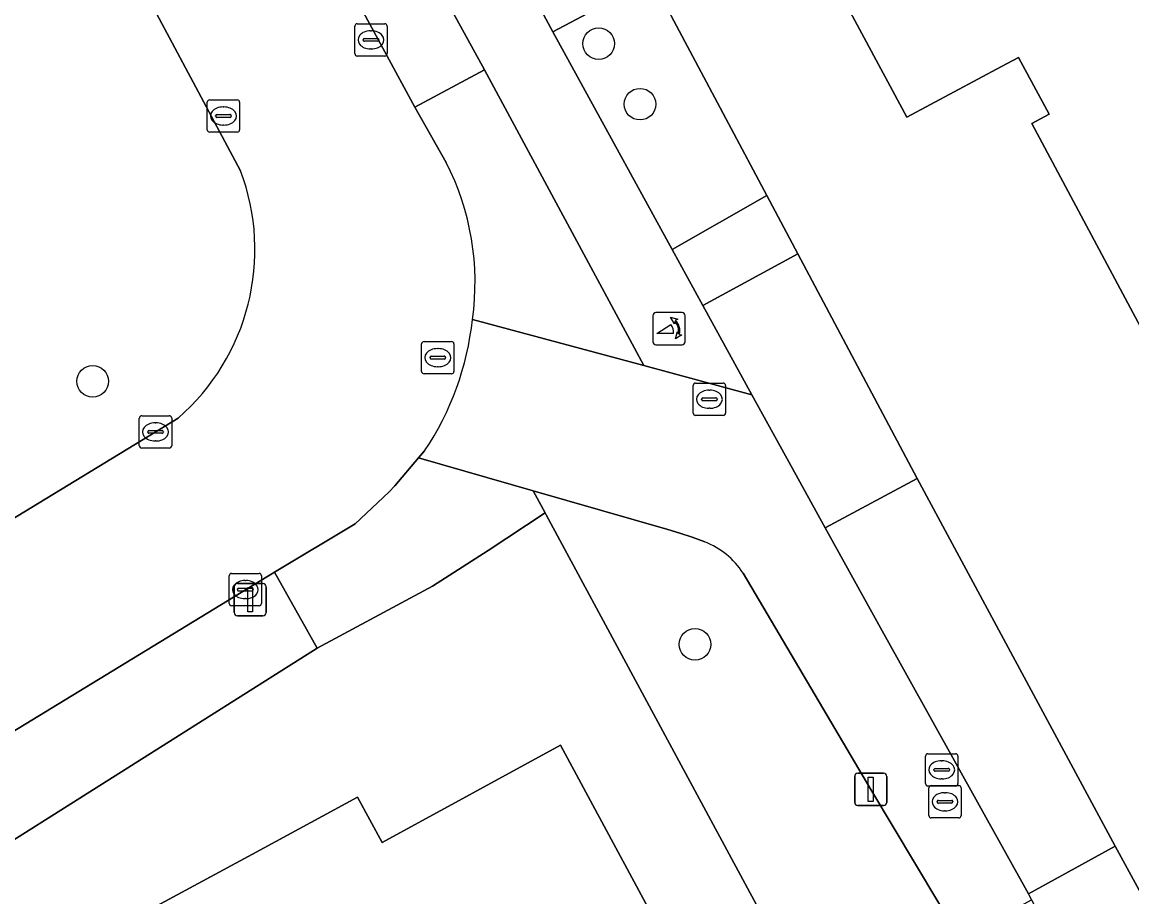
# Model space of a CAD drawing. Extents: x 157320 to 158835, y 386650 to 388491.
# Drawn here: x 157976.21 to 158010.55, y 387154.14 to 387181.2 of the extents above; entities that cross this region are included whole.
import ezdxf

# ---------------------------------------------------------------- set-up
doc = ezdxf.new("R2010")
doc.units = 0
for name, color, linetype in [('IMGEO_Boom', 7, 'Continuous'), ('IMGEO_Brandkraan', 7, 'Continuous'), ('IMGEO_Erf', 7, 'Continuous'), ('IMGEO_Fietspad_open', 7, 'Continuous'), ('IMGEO_Groenvoorziening', 7, 'Continuous'), ('IMGEO_Hek', 7, 'Continuous'), ('IMGEO_Kolk', 7, 'Continuous'), ('IMGEO_Lichtmast', 7, 'Continuous'), ('IMGEO_Pand', 7, 'Continuous'), ('IMGEO_Poller', 7, 'Continuous'), ('IMGEO_Rijbaan_lokaal_gesloten', 7, 'Continuous'), ('IMGEO_Rioolput', 7, 'Continuous'), ('IMGEO_Voetpad_open', 7, 'Continuous')]:
    doc.layers.add(name, color=color, linetype=linetype)

msp = doc.modelspace()

# ---------------------------------------------------------------- linework, layer by layer
at = {"layer": 'IMGEO_Boom'}
for centre in [(157994.048, 387180.534), (157995.329, 387178.661), (157978.388, 387170.089), (157997.033, 387161.951)]:
    msp.add_circle(centre, 0.489, dxfattribs=at)
at = {"layer": 'IMGEO_Brandkraan'}
for p, q in [((158004.165, 387157.642), (158004.165, 387158.494)), ((158004.24, 387158.568), (158005.092, 387158.568)), ((158004.653, 387158.348), (158004.678, 387158.348)), ((158005.166, 387158.494), (158005.166, 387157.642)), ((158004.424, 387158.062), (158004.424, 387158.074)), ((158004.862, 387158.025), (158004.464, 387158.025)), ((158004.467, 387158.111), (158004.865, 387158.111)), ((158004.908, 387158.074), (158004.908, 387158.062)), ((158004.676, 387157.788), (158004.651, 387157.788)), ((158005.092, 387157.568), (158004.24, 387157.568))]:
    msp.add_line(p, q, dxfattribs=at)
for points in [[(158004.165, 387157.642), (158004.165, 387158.494)], [(158004.24, 387158.568), (158005.092, 387158.568)], [(158005.166, 387158.494), (158005.166, 387157.642)], [(158005.092, 387157.568), (158004.24, 387157.568)]]:
    msp.add_lwpolyline(points, dxfattribs=at)
for centre, radius, start, end in [((158004.242, 387158.492), 0.0765, 91.552, 178.448), ((158004.242, 387158.492), 0.0765, 91.552, 178.448), ((158005.09, 387158.492), 0.0765, 1.552, 88.448), ((158005.09, 387158.492), 0.0765, 1.552, 88.448), ((158004.464, 387158.071), 0.0403, 85.8775, 175.7526), ((158004.461, 387158.061), 0.0366, 178.938, 274.7102), ((158004.865, 387158.068), 0.043, 264.8664, 352.4533), ((158004.869, 387158.073), 0.0386, 1.7309, 96.639), ((158004.242, 387157.644), 0.0765, 181.552, 268.448), ((158004.242, 387157.644), 0.0765, 181.552, 268.448), ((158005.09, 387157.644), 0.0765, 271.552, 358.448), ((158005.09, 387157.644), 0.0765, 271.552, 358.448)]:
    msp.add_arc(centre, radius, start, end, dxfattribs=at)
for centre, major_axis, ratio, start_param, end_param in [((158004.652, 387158.068), (-0.387, 0.002), 0.722429, 4.712389, 7.853982), ((158004.677, 387158.068), (-0.39, 0.002), 0.717154, 1.570796, 4.712389)]:
    msp.add_ellipse(centre, major_axis=major_axis, ratio=ratio, start_param=start_param, end_param=end_param, dxfattribs=at)
at = {"layer": 'IMGEO_Erf'}
msp.add_lwpolyline([(158028.006, 387234.948), (158028.008, 387234.755), (158011.314, 387224.652), (158010.391, 387224.068), (158008.21, 387222.708), (158003.847, 387219.918), (158001.936, 387218.855), (158000, 387217.682), (157991.613, 387212.573), (157983.543, 387207.885), (157983.105, 387207.103), (157982.905, 387206.23), (157989.606, 387193.874), (157990.07, 387193.018), (157992.639, 387188.28), (157993.823, 387186.097), (157995.692, 387182.525), (157999.25, 387175.832), (158000.209, 387174.027), (158003.903, 387167.079), (158010.031, 387155.712), (158017.427, 387142.155), (158094.77, 387183.795)], dxfattribs=at)
for points in [[(158017.875, 387174.549), (158015.644, 387173.356), (158011.234, 387170.998), (158007.457, 387178.064), (158007.986, 387178.348), (158007.043, 387180.107), (158006.513, 387179.823), (158003.586, 387178.257), (158000, 387184.94), (157999.786, 387185.339), (158000, 387185.454), (158004.194, 387187.699), (158010.667, 387191.165), (158014.459, 387184.075), (158013.154, 387183.377)], [(158005.32, 387135.557), (158008.036, 387137.014), (158005.286, 387142.131), (158000, 387151.922), (157992.422, 387165.958), (157992.39, 387166.018), (157990.625, 387164.858), (157988.91, 387163.755), (157985.338, 387161.837), (157973.838, 387154.575), (157967.33, 387150.625), (157959.141, 387145.752), (157958.281, 387145.24), (157956.354, 387144.093), (157955.455, 387143.546), (157941.324, 387134.929), (157937.956, 387132.865), (157936.463, 387131.909), (157955.738, 387108.956), (157972.924, 387118.184), (158001.378, 387133.434), (157999.44, 387137.032), (158003.382, 387139.155)], [(157978.938, 387153.084), (157983.337, 387155.463), (157986.585, 387157.22), (157987.354, 387155.823), (157992.873, 387158.835), (158000, 387145.609), (158002.982, 387140.075), (158000, 387138.469), (157997.171, 387136.945), (157993.75, 387143.296), (157986.356, 387139.313), (157984.289, 387143.15)]]:
    msp.add_lwpolyline(points, close=True, dxfattribs=at)
at = {"layer": 'IMGEO_Fietspad_open'}
for points in [[(157998.792, 387169.668), (157995.448, 387170.582), (157990.143, 387172)], [(157998.516, 387164.156), (158002.467, 387157.463), (158005.234, 387152.84), (158007.445, 387154.051), (158007.349, 387154.231), (158002.825, 387162.365), (158001.061, 387165.559), (158000, 387167.481), (157998.792, 387169.668)], [(157988.663, 387167.936), (157988.477, 387167.719), (157992.021, 387166.702), (157996.19, 387165.506), (157996.566, 387165.393), (157996.939, 387165.271), (157997.335, 387165.118)]]:
    msp.add_lwpolyline(points, dxfattribs=at)
for centre, radius, start, end in [((157981.138, 387172.978), 9.058, 326.1767, 353.8027), ((157996.408, 387162.774), 2.521, 33.2485, 68.4215)]:
    msp.add_arc(centre, radius, start, end, dxfattribs=at)
at = {"layer": 'IMGEO_Groenvoorziening'}
for points in [[(157982.966, 387176.6), (157972.637, 387195.924)], [(157990.143, 387172), (157995.448, 387170.582), (157990.516, 387179.724), (157988.362, 387178.565), (157989.331, 387176.86)], [(157939.994, 387143.967), (157981.034, 387168.951)], [(157997.335, 387165.118), (157996.939, 387165.271), (157996.566, 387165.393), (157996.19, 387165.506), (157992.021, 387166.702), (157992.39, 387166.018), (157992.422, 387165.958), (158000, 387151.922), (158005.286, 387142.131), (158008.036, 387137.014), (158012.462, 387139.437), (158005.234, 387152.84), (158002.467, 387157.463), (157998.516, 387164.156)]]:
    msp.add_lwpolyline(points, dxfattribs=at)
for points in [[(157995.692, 387182.525), (157992.636, 387180.894), (157996.325, 387174.167), (157999.25, 387175.832)], [(158000.209, 387174.027), (157997.277, 387172.43), (157998.792, 387169.668), (158000, 387167.481), (158001.061, 387165.559), (158003.903, 387167.079)], [(157984.014, 387164.181), (157972.324, 387157.058), (157973.838, 387154.575), (157985.338, 387161.837)], [(158007.349, 387154.231), (158007.445, 387154.051), (158014.699, 387140.662), (158017.427, 387142.155), (158010.031, 387155.712)]]:
    msp.add_lwpolyline(points, close=True, dxfattribs=at)
for centre, radius, start, end in [((157976.528, 387174.158), 6.885, 310.8728, 20.7764), ((157982.094, 387173.153), 8.131, 351.8476, 27.1229), ((157996.408, 387162.774), 2.521, 33.2485, 68.4215)]:
    msp.add_arc(centre, radius, start, end, dxfattribs=at)
at = {"layer": 'IMGEO_Hek'}
msp.add_lwpolyline([(157992.39, 387166.018), (157992.422, 387165.958), (158000, 387151.922)], dxfattribs=at)
at = {"layer": 'IMGEO_Kolk'}
for p, q in [((157986.503, 387180.224), (157986.503, 387181.076)), ((157986.578, 387181.15), (157987.43, 387181.15)), ((157987.504, 387181.076), (157987.504, 387180.224)), ((157986.762, 387180.644), (157986.762, 387180.656)), ((157986.805, 387180.693), (157987.203, 387180.693)), ((157986.991, 387180.93), (157987.016, 387180.93)), ((157987.246, 387180.656), (157987.246, 387180.644)), ((157987.2, 387180.607), (157986.802, 387180.607)), ((157987.014, 387180.37), (157986.989, 387180.37)), ((157987.43, 387180.15), (157986.578, 387180.15)), ((157981.938, 387177.869), (157981.938, 387178.721)), ((157982.013, 387178.795), (157982.865, 387178.795)), ((157982.939, 387178.721), (157982.939, 387177.869)), ((157982.197, 387178.289), (157982.197, 387178.301)), ((157982.635, 387178.252), (157982.237, 387178.252)), ((157982.24, 387178.338), (157982.638, 387178.338)), ((157982.426, 387178.575), (157982.451, 387178.575)), ((157982.681, 387178.301), (157982.681, 387178.289)), ((157982.449, 387178.015), (157982.424, 387178.015)), ((157982.865, 387177.795), (157982.013, 387177.795)), ((157979.91, 387169.022), (157980.762, 387169.022)), ((157979.835, 387168.096), (157979.835, 387168.948)), ((157980.323, 387168.802), (157980.348, 387168.802)), ((157980.836, 387168.948), (157980.836, 387168.096)), ((157980.094, 387168.516), (157980.094, 387168.528)), ((157980.532, 387168.479), (157980.134, 387168.479)), ((157980.137, 387168.565), (157980.535, 387168.565)), ((157980.578, 387168.528), (157980.578, 387168.516)), ((157980.762, 387168.022), (157979.91, 387168.022)), ((157980.346, 387168.242), (157980.321, 387168.242)), ((157982.615, 387163.218), (157982.615, 387164.07)), ((157982.69, 387164.144), (157983.542, 387164.144)), ((157983.103, 387163.924), (157983.128, 387163.924)), ((157983.616, 387164.07), (157983.616, 387163.218)), ((157982.874, 387163.638), (157982.874, 387163.65)), ((157983.312, 387163.601), (157982.914, 387163.601)), ((157982.917, 387163.687), (157983.315, 387163.687)), ((157983.358, 387163.65), (157983.358, 387163.638)), ((157983.542, 387163.144), (157982.69, 387163.144)), ((157983.126, 387163.364), (157983.101, 387163.364))]:
    msp.add_line(p, q, dxfattribs=at)
for points in [[(157986.503, 387180.224), (157986.503, 387181.076)], [(157986.578, 387181.15), (157987.43, 387181.15)], [(157987.504, 387181.076), (157987.504, 387180.224)], [(157987.43, 387180.15), (157986.578, 387180.15)], [(157981.938, 387177.869), (157981.938, 387178.721)], [(157982.013, 387178.795), (157982.865, 387178.795)], [(157982.939, 387178.721), (157982.939, 387177.869)], [(157982.865, 387177.795), (157982.013, 387177.795)], [(157979.91, 387169.022), (157980.762, 387169.022)], [(157979.835, 387168.096), (157979.835, 387168.948)], [(157980.836, 387168.948), (157980.836, 387168.096)], [(157980.762, 387168.022), (157979.91, 387168.022)], [(157982.615, 387163.218), (157982.615, 387164.07)], [(157982.69, 387164.144), (157983.542, 387164.144)], [(157983.616, 387164.07), (157983.616, 387163.218)], [(157983.542, 387163.144), (157982.69, 387163.144)]]:
    msp.add_lwpolyline(points, dxfattribs=at)
for centre, radius, start, end in [((157986.58, 387181.074), 0.0765, 91.552, 178.448), ((157986.58, 387181.074), 0.0765, 91.552, 178.448), ((157987.428, 387181.074), 0.0765, 1.552, 88.448), ((157987.428, 387181.074), 0.0765, 1.552, 88.448), ((157986.802, 387180.653), 0.0403, 85.8775, 175.7526), ((157987.207, 387180.655), 0.0386, 1.7309, 96.639), ((157986.799, 387180.643), 0.0366, 178.938, 274.7102), ((157987.203, 387180.65), 0.043, 264.8664, 352.4533), ((157986.58, 387180.226), 0.0765, 181.552, 268.448), ((157986.58, 387180.226), 0.0765, 181.552, 268.448), ((157987.428, 387180.226), 0.0765, 271.552, 358.448), ((157987.428, 387180.226), 0.0765, 271.552, 358.448), ((157982.015, 387178.719), 0.0765, 91.552, 178.448), ((157982.015, 387178.719), 0.0765, 91.552, 178.448), ((157982.863, 387178.719), 0.0765, 1.552, 88.448), ((157982.863, 387178.719), 0.0765, 1.552, 88.448), ((157982.237, 387178.298), 0.0403, 85.8775, 175.7526), ((157982.234, 387178.288), 0.0366, 178.938, 274.7102), ((157982.638, 387178.295), 0.043, 264.8664, 352.4533), ((157982.642, 387178.3), 0.0386, 1.7309, 96.639), ((157982.015, 387177.871), 0.0765, 181.552, 268.448), ((157982.015, 387177.871), 0.0765, 181.552, 268.448), ((157982.863, 387177.871), 0.0765, 271.552, 358.448), ((157982.863, 387177.871), 0.0765, 271.552, 358.448), ((157979.912, 387168.946), 0.0765, 91.552, 178.448), ((157979.912, 387168.946), 0.0765, 91.552, 178.448), ((157980.76, 387168.946), 0.0765, 1.552, 88.448), ((157980.76, 387168.946), 0.0765, 1.552, 88.448), ((157980.134, 387168.525), 0.0403, 85.8775, 175.7526), ((157980.131, 387168.515), 0.0366, 178.938, 274.7102), ((157980.535, 387168.522), 0.043, 264.8664, 352.4533), ((157980.539, 387168.527), 0.0386, 1.7309, 96.639), ((157979.912, 387168.098), 0.0765, 181.552, 268.448), ((157979.912, 387168.098), 0.0765, 181.552, 268.448), ((157980.76, 387168.098), 0.0765, 271.552, 358.448), ((157980.76, 387168.098), 0.0765, 271.552, 358.448), ((157982.692, 387164.068), 0.0765, 91.552, 178.448), ((157982.692, 387164.068), 0.0765, 91.552, 178.448), ((157983.54, 387164.068), 0.0765, 1.552, 88.448), ((157983.54, 387164.068), 0.0765, 1.552, 88.448), ((157982.914, 387163.647), 0.0403, 85.8775, 175.7526), ((157982.911, 387163.637), 0.0366, 178.938, 274.7102), ((157983.315, 387163.644), 0.043, 264.8664, 352.4533), ((157983.319, 387163.649), 0.0386, 1.7309, 96.639), ((157982.692, 387163.22), 0.0765, 181.552, 268.448), ((157982.692, 387163.22), 0.0765, 181.552, 268.448), ((157983.54, 387163.22), 0.0765, 271.552, 358.448), ((157983.54, 387163.22), 0.0765, 271.552, 358.448)]:
    msp.add_arc(centre, radius, start, end, dxfattribs=at)
for centre, major_axis, ratio, start_param, end_param in [((157986.99, 387180.65), (-0.387, 0.002), 0.722429, 4.712389, 7.853982), ((157987.015, 387180.65), (-0.39, 0.002), 0.717154, 1.570796, 4.712389), ((157982.425, 387178.295), (-0.387, 0.002), 0.722429, 4.712389, 7.853982), ((157982.45, 387178.295), (-0.39, 0.002), 0.717154, 1.570796, 4.712389), ((157980.322, 387168.522), (-0.387, 0.002), 0.722429, 4.712389, 7.853982), ((157980.347, 387168.522), (-0.39, 0.002), 0.717154, 1.570796, 4.712389), ((157983.102, 387163.644), (-0.387, 0.002), 0.722429, 4.712389, 7.853982), ((157983.127, 387163.644), (-0.39, 0.002), 0.717154, 1.570796, 4.712389)]:
    msp.add_ellipse(centre, major_axis=major_axis, ratio=ratio, start_param=start_param, end_param=end_param, dxfattribs=at)
at = {"layer": 'IMGEO_Lichtmast'}
for p, q in [((157982.869, 387163.834), (157983.659, 387163.834)), ((157983.659, 387163.834), (157982.869, 387163.834)), ((157982.769, 387162.934), (157982.769, 387163.734)), ((157982.769, 387163.734), (157982.769, 387162.934)), ((157983.759, 387163.734), (157983.759, 387162.934)), ((157983.759, 387162.934), (157983.759, 387163.734)), ((157983.659, 387162.834), (157982.869, 387162.834)), ((157982.869, 387162.834), (157983.659, 387162.834)), ((158001.972, 387157.063), (158001.972, 387157.863)), ((158001.972, 387157.863), (158001.972, 387157.063)), ((158002.072, 387157.963), (158002.862, 387157.963)), ((158002.862, 387157.963), (158002.072, 387157.963)), ((158002.962, 387157.863), (158002.962, 387157.063)), ((158002.962, 387157.063), (158002.962, 387157.863)), ((158002.862, 387156.963), (158002.072, 387156.963)), ((158002.072, 387156.963), (158002.862, 387156.963))]:
    msp.add_line(p, q, dxfattribs=at)
for points in [[(157983.189, 387163.709), (157983.339, 387163.709), (157983.339, 387162.959), (157983.189, 387162.959), (157983.189, 387163.709)], [(158002.392, 387157.838), (158002.542, 387157.838), (158002.542, 387157.088), (158002.392, 387157.088), (158002.392, 387157.838)]]:
    msp.add_lwpolyline(points, dxfattribs=at)
for centre, start, end in [((157982.869, 387163.734), 90, 180), ((157982.869, 387163.734), 90, 180), ((157983.659, 387163.734), 0, 90), ((157983.659, 387163.734), 360, 90), ((157982.869, 387162.934), 180, 270), ((157982.869, 387162.934), 180, 270), ((157983.659, 387162.934), 270, 0), ((157983.659, 387162.934), 270, 0), ((158002.072, 387157.863), 90, 180), ((158002.072, 387157.863), 90, 180), ((158002.862, 387157.863), 0, 90), ((158002.862, 387157.863), 360, 90), ((158002.072, 387157.063), 180, 270), ((158002.072, 387157.063), 180, 270), ((158002.862, 387157.063), 270, 0), ((158002.862, 387157.063), 270, 0)]:
    msp.add_arc(centre, 0.1, start, end, dxfattribs=at)
at = {"layer": 'IMGEO_Pand'}
for points in [[(158015.644, 387173.356), (158017.875, 387174.549), (158013.154, 387183.377), (158014.459, 387184.075), (158010.667, 387191.165), (158004.194, 387187.699), (158000, 387185.454), (157999.786, 387185.339), (158000, 387184.94), (158003.586, 387178.257), (158006.513, 387179.823), (158007.043, 387180.107), (158007.986, 387178.348), (158007.457, 387178.064), (158011.234, 387170.998)], [(157992.873, 387158.835), (157987.354, 387155.823), (157986.585, 387157.22), (157983.337, 387155.463), (157978.938, 387153.084), (157984.289, 387143.15), (157986.356, 387139.313), (157993.75, 387143.296), (157997.171, 387136.945), (158000, 387138.469), (158002.982, 387140.075), (158000, 387145.609)]]:
    msp.add_lwpolyline(points, close=True, dxfattribs=at)
at = {"layer": 'IMGEO_Poller'}
for p, q in [((157995.727, 387172.118), (157995.727, 387171.311)), ((157995.727, 387172.118), (157995.727, 387171.311)), ((157996.629, 387172.213), (157995.821, 387172.213)), ((157996.629, 387172.213), (157995.821, 387172.213)), ((157996.723, 387171.311), (157996.723, 387172.118)), ((157996.723, 387171.311), (157996.723, 387172.118)), ((157995.821, 387171.216), (157996.629, 387171.216)), ((157995.821, 387171.216), (157996.629, 387171.216))]:
    msp.add_line(p, q, dxfattribs=at)
for points in [[(157996.406, 387171.942), (157996.394, 387171.869), (157996.269, 387172.074)], [(157996.269, 387172.074), (157996.5, 387172.008), (157996.429, 387171.976)], [(157996.362, 387171.569), (157995.849, 387171.569), (157996.279, 387171.844)], [(157996.422, 387171.397), (157996.488, 387171.628), (157996.518, 387171.56)], [(157996.554, 387171.533), (157996.626, 387171.522), (157996.422, 387171.397)]]:
    msp.add_lwpolyline(points, dxfattribs=at)
for centre, radius, start, end in [((157995.821, 387172.118), 0.0946, 90, 180), ((157995.821, 387172.118), 0.0946, 90, 180), ((157996.629, 387172.118), 0.0946, 0, 90), ((157996.629, 387172.118), 0.0946, 0, 90), ((157996.034, 387171.619), 0.332, 351.3247, 42.4854), ((157996.048, 387171.629), 0.476, 351.7527, 41.1691), ((157996.048, 387171.629), 0.516, 349.3569, 42.2912), ((157995.821, 387171.311), 0.0946, 180, 270), ((157995.821, 387171.311), 0.0946, 180, 270), ((157996.629, 387171.311), 0.0946, 270, 0), ((157996.629, 387171.311), 0.0946, 270, 0)]:
    msp.add_arc(centre, radius, start, end, dxfattribs=at)
at = {"layer": 'IMGEO_Rijbaan_lokaal_gesloten'}
for points in [[(157989.331, 387176.86), (157988.362, 387178.565), (157986.504, 387182.006), (157977.357, 387199.024), (157971.902, 387209.086), (157967.533, 387206.422), (157955.386, 387199.017), (157951.946, 387196.914), (157926.933, 387181.705), (157923.309, 387179.506), (157915.313, 387174.602), (157914.319, 387174.088), (157911.864, 387172.558)], [(157972.637, 387195.924), (157982.966, 387176.6)], [(157981.034, 387168.951), (157939.994, 387143.967)], [(157972.324, 387157.058), (157984.014, 387164.181), (157986.515, 387165.683), (157987.384, 387166.491), (157987.562, 387166.673), (157987.738, 387166.857), (157988.477, 387167.719), (157988.663, 387167.936)]]:
    msp.add_lwpolyline(points, dxfattribs=at)
for centre, radius, start, end in [((157976.528, 387174.158), 6.885, 310.8728, 20.7764), ((157982.094, 387173.153), 8.131, 351.8476, 27.1229), ((157981.138, 387172.978), 9.058, 326.1767, 353.8027)]:
    msp.add_arc(centre, radius, start, end, dxfattribs=at)
at = {"layer": 'IMGEO_Rioolput'}
for p, q in [((157988.571, 387170.394), (157988.571, 387171.246)), ((157988.646, 387171.32), (157989.498, 387171.32)), ((157989.059, 387171.1), (157989.084, 387171.1)), ((157989.572, 387171.246), (157989.572, 387170.394)), ((157988.83, 387170.814), (157988.83, 387170.826)), ((157989.268, 387170.777), (157988.87, 387170.777)), ((157988.873, 387170.863), (157989.271, 387170.863)), ((157989.314, 387170.826), (157989.314, 387170.814)), ((157989.082, 387170.54), (157989.057, 387170.54)), ((157989.498, 387170.32), (157988.646, 387170.32)), ((157997.05, 387170.032), (157997.902, 387170.032)), ((157996.975, 387169.106), (157996.975, 387169.958)), ((157997.463, 387169.812), (157997.488, 387169.812)), ((157997.976, 387169.958), (157997.976, 387169.106)), ((157997.234, 387169.526), (157997.234, 387169.538)), ((157997.672, 387169.489), (157997.274, 387169.489)), ((157997.277, 387169.575), (157997.675, 387169.575)), ((157997.718, 387169.538), (157997.718, 387169.526)), ((157997.902, 387169.032), (157997.05, 387169.032)), ((157997.486, 387169.252), (157997.461, 387169.252)), ((158004.266, 387156.656), (158004.266, 387157.508)), ((158004.341, 387157.582), (158005.193, 387157.582)), ((158004.754, 387157.362), (158004.779, 387157.362)), ((158005.267, 387157.508), (158005.267, 387156.656)), ((158004.525, 387157.076), (158004.525, 387157.088)), ((158004.963, 387157.039), (158004.565, 387157.039)), ((158004.568, 387157.125), (158004.966, 387157.125)), ((158005.009, 387157.088), (158005.009, 387157.076)), ((158004.777, 387156.802), (158004.752, 387156.802)), ((158005.193, 387156.582), (158004.341, 387156.582))]:
    msp.add_line(p, q, dxfattribs=at)
for points in [[(157988.571, 387170.394), (157988.571, 387171.246)], [(157988.646, 387171.32), (157989.498, 387171.32)], [(157989.572, 387171.246), (157989.572, 387170.394)], [(157989.498, 387170.32), (157988.646, 387170.32)], [(157997.05, 387170.032), (157997.902, 387170.032)], [(157996.975, 387169.106), (157996.975, 387169.958)], [(157997.976, 387169.958), (157997.976, 387169.106)], [(157997.902, 387169.032), (157997.05, 387169.032)], [(158004.266, 387156.656), (158004.266, 387157.508)], [(158004.341, 387157.582), (158005.193, 387157.582)], [(158005.267, 387157.508), (158005.267, 387156.656)], [(158005.193, 387156.582), (158004.341, 387156.582)]]:
    msp.add_lwpolyline(points, dxfattribs=at)
for centre, radius, start, end in [((157988.648, 387171.244), 0.0765, 91.552, 178.448), ((157988.648, 387171.244), 0.0765, 91.552, 178.448), ((157989.496, 387171.244), 0.0765, 1.552, 88.448), ((157989.496, 387171.244), 0.0765, 1.552, 88.448), ((157988.87, 387170.823), 0.0403, 85.8775, 175.7526), ((157988.867, 387170.813), 0.0366, 178.938, 274.7102), ((157989.271, 387170.82), 0.043, 264.8664, 352.4533), ((157989.275, 387170.825), 0.0386, 1.7309, 96.639), ((157988.648, 387170.396), 0.0765, 181.552, 268.448), ((157988.648, 387170.396), 0.0765, 181.552, 268.448), ((157989.496, 387170.396), 0.0765, 271.552, 358.448), ((157989.496, 387170.396), 0.0765, 271.552, 358.448), ((157997.052, 387169.956), 0.0765, 91.552, 178.448), ((157997.052, 387169.956), 0.0765, 91.552, 178.448), ((157997.9, 387169.956), 0.0765, 1.552, 88.448), ((157997.9, 387169.956), 0.0765, 1.552, 88.448), ((157997.274, 387169.535), 0.0403, 85.8775, 175.7526), ((157997.271, 387169.525), 0.0366, 178.938, 274.7102), ((157997.675, 387169.532), 0.043, 264.8664, 352.4533), ((157997.679, 387169.537), 0.0386, 1.7309, 96.639), ((157997.052, 387169.108), 0.0765, 181.552, 268.448), ((157997.052, 387169.108), 0.0765, 181.552, 268.448), ((157997.9, 387169.108), 0.0765, 271.552, 358.448), ((157997.9, 387169.108), 0.0765, 271.552, 358.448), ((158004.343, 387157.506), 0.0765, 91.552, 178.448), ((158004.343, 387157.506), 0.0765, 91.552, 178.448), ((158005.191, 387157.506), 0.0765, 1.552, 88.448), ((158005.191, 387157.506), 0.0765, 1.552, 88.448), ((158004.565, 387157.085), 0.0403, 85.8775, 175.7526), ((158004.562, 387157.075), 0.0366, 178.938, 274.7102), ((158004.966, 387157.082), 0.043, 264.8664, 352.4533), ((158004.97, 387157.087), 0.0386, 1.7309, 96.639), ((158004.343, 387156.658), 0.0765, 181.552, 268.448), ((158004.343, 387156.658), 0.0765, 181.552, 268.448), ((158005.191, 387156.658), 0.0765, 271.552, 358.448), ((158005.191, 387156.658), 0.0765, 271.552, 358.448)]:
    msp.add_arc(centre, radius, start, end, dxfattribs=at)
for centre, major_axis, ratio, start_param, end_param in [((157989.058, 387170.82), (-0.387, 0.002), 0.722429, 4.712389, 7.853982), ((157989.083, 387170.82), (-0.39, 0.002), 0.717154, 1.570796, 4.712389), ((157997.462, 387169.532), (-0.387, 0.002), 0.722429, 4.712389, 7.853982), ((157997.487, 387169.532), (-0.39, 0.002), 0.717154, 1.570796, 4.712389), ((158004.753, 387157.082), (-0.387, 0.002), 0.722429, 4.712389, 7.853982), ((158004.778, 387157.082), (-0.39, 0.002), 0.717154, 1.570796, 4.712389)]:
    msp.add_ellipse(centre, major_axis=major_axis, ratio=ratio, start_param=start_param, end_param=end_param, dxfattribs=at)
at = {"layer": 'IMGEO_Voetpad_open'}
msp.add_lwpolyline([(157977.07, 387204.307), (157988.575, 387183.262), (157990.516, 387179.724), (157995.448, 387170.582), (157998.792, 387169.668), (157997.277, 387172.43), (157996.325, 387174.167), (157992.636, 387180.894), (157990.719, 387184.446), (157989.539, 387186.599), (157986.933, 387191.352)], dxfattribs=at)
for points in [[(157993.823, 387186.097), (157992.639, 387188.28), (157989.539, 387186.599), (157990.719, 387184.446), (157992.636, 387180.894), (157995.692, 387182.525)], [(157986.504, 387182.006), (157988.362, 387178.565), (157990.516, 387179.724), (157988.575, 387183.262)], [(157999.25, 387175.832), (157996.325, 387174.167), (157997.277, 387172.43), (158000.209, 387174.027)], [(157990.625, 387164.858), (157992.39, 387166.018), (157992.021, 387166.702), (157988.477, 387167.719), (157987.738, 387166.857), (157987.562, 387166.673), (157987.384, 387166.491), (157986.515, 387165.683), (157984.014, 387164.181), (157985.338, 387161.837), (157988.91, 387163.755)], [(158010.031, 387155.712), (158003.903, 387167.079), (158001.061, 387165.559), (158002.825, 387162.365), (158007.349, 387154.231)]]:
    msp.add_lwpolyline(points, close=True, dxfattribs=at)

doc.saveas('drawing.dxf')
